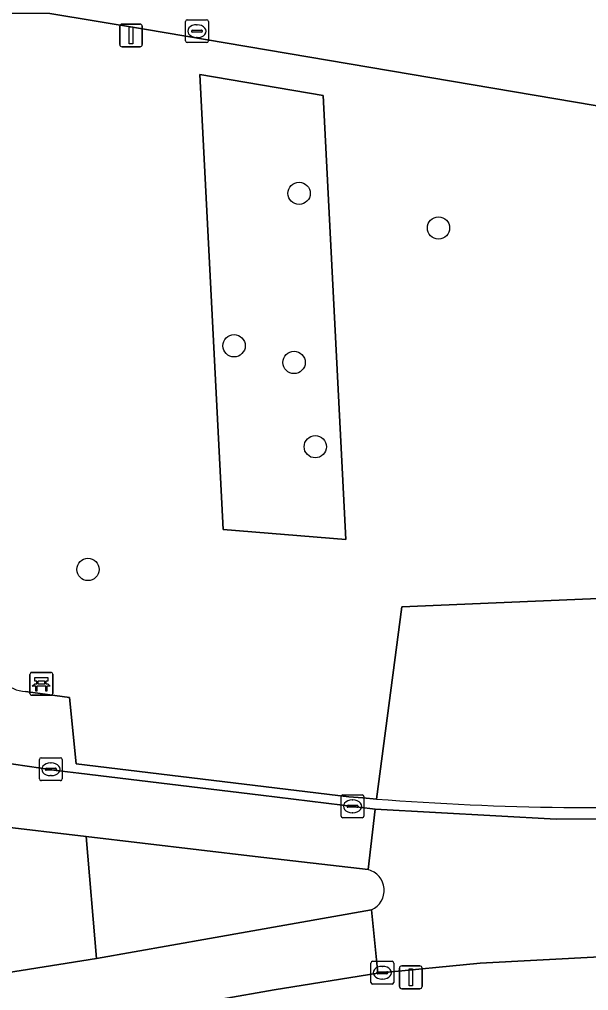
# Model space of a CAD drawing. Extents: x 161084 to 161928, y 385354 to 386522.
# Drawn here: x 161638.98 to 161663.92, y 385753.28 to 385795.83 of the extents above; entities that cross this region are included whole.
import ezdxf

# ---------------------------------------------------------------- set-up
doc = ezdxf.new("R2010")
doc.units = 0
for name, color, linetype in [('IMGEO_Bank', 7, 'Continuous'), ('IMGEO_Berm_groen', 7, 'Continuous'), ('IMGEO_Boom', 7, 'Continuous'), ('IMGEO_Fietspad_gesloten', 7, 'Continuous'), ('IMGEO_Kolk', 7, 'Continuous'), ('IMGEO_Lichtmast', 7, 'Continuous'), ('IMGEO_Rijbaan_lokaal_open', 7, 'Continuous'), ('IMGEO_Verkeerseiland_groen', 7, 'Continuous'), ('IMGEO_Voetpad_open', 7, 'Continuous')]:
    doc.layers.add(name, color=color, linetype=linetype)

msp = doc.modelspace()

# ---------------------------------------------------------------- linework, layer by layer
at = {"layer": 'IMGEO_Bank'}
for p, q in [((161639.437, 385766.292), (161639.437, 385767.133)), ((161639.437, 385767.133), (161639.437, 385766.292)), ((161639.512, 385767.217), (161640.353, 385767.217)), ((161640.353, 385767.217), (161639.512, 385767.217)), ((161640.437, 385767.142), (161640.437, 385766.301)), ((161640.437, 385766.301), (161640.437, 385767.142)), ((161640.134, 385766.615), (161639.741, 385766.615)), ((161639.746, 385766.723), (161639.746, 385766.829)), ((161639.79, 385766.829), (161639.79, 385766.723)), ((161640.078, 385766.835), (161639.796, 385766.835)), ((161639.796, 385766.717), (161640.078, 385766.717)), ((161640.084, 385766.723), (161640.084, 385766.829)), ((161640.128, 385766.829), (161640.128, 385766.723)), ((161640.362, 385766.217), (161639.521, 385766.217)), ((161639.521, 385766.217), (161640.362, 385766.217))]:
    msp.add_line(p, q, dxfattribs=at)
for points in [[(161639.74, 385766.835), (161639.654, 385766.835), (161639.654, 385766.996), (161640.217, 385766.996), (161640.217, 385766.835), (161640.134, 385766.835)], [(161639.684, 385766.615), (161639.542, 385766.615), (161639.654, 385766.717), (161639.74, 385766.717)], [(161639.734, 385766.608), (161639.734, 385766.401), (161639.691, 385766.401), (161639.691, 385766.608)], [(161640.134, 385766.717), (161640.217, 385766.717), (161640.329, 385766.615), (161640.19, 385766.615)], [(161640.184, 385766.608), (161640.184, 385766.401), (161640.14, 385766.401), (161640.14, 385766.608)]]:
    msp.add_lwpolyline(points, dxfattribs=at)
for centre, radius, start, end in [((161639.515, 385767.139), 0.0779, 92.4484, 184.2845), ((161639.515, 385767.139), 0.0779, 92.4484, 184.2845), ((161640.359, 385767.139), 0.0779, 2.4484, 94.2845), ((161640.359, 385767.139), 0.0779, 2.4484, 94.2845), ((161639.684, 385766.608), 0.00671, 2.8957, 87.1043), ((161639.741, 385766.608), 0.00671, 92.8957, 177.1043), ((161639.739, 385766.828), 0.00671, 2.8957, 87.1043), ((161639.739, 385766.724), 0.00671, 272.8957, 357.1043), ((161639.796, 385766.828), 0.00671, 92.8957, 177.1043), ((161639.796, 385766.724), 0.00671, 182.8957, 267.1043), ((161640.078, 385766.828), 0.00671, 2.8957, 87.1043), ((161640.078, 385766.724), 0.00671, 272.8957, 357.1043), ((161640.135, 385766.828), 0.00671, 92.8957, 177.1043), ((161640.135, 385766.724), 0.00671, 182.8957, 267.1043), ((161640.133, 385766.608), 0.00671, 2.8957, 87.1043), ((161640.19, 385766.608), 0.00671, 92.8957, 177.1043), ((161639.515, 385766.295), 0.0779, 182.4484, 274.2845), ((161639.515, 385766.295), 0.0779, 182.4484, 274.2845), ((161640.359, 385766.295), 0.0779, 272.4484, 4.2845), ((161640.359, 385766.295), 0.0779, 272.4484, 4.2845)]:
    msp.add_arc(centre, radius, start, end, dxfattribs=at)
at = {"layer": 'IMGEO_Berm_groen'}
for points in [[(161737.873, 385779.587), (161644.459, 385795.399), (161640.313, 385796.088), (161635.344, 385796.097), (161635.96, 385785.049), (161637.145, 385772.987), (161637.609, 385768.939), (161637.75, 385767.736)], [(161639.247, 385766.39), (161641.175, 385766.12), (161641.463, 385763.208), (161653.421, 385761.773), (161654.024, 385761.722), (161654.627, 385761.673), (161655.738, 385770.098), (161679.857, 385771.117), (161698.73, 385771.914), (161758.889, 385774.456), (161795.458, 385775.288), (161752.369, 385787.859), (161751.469, 385784.904)], [(161679.857, 385771.117), (161655.738, 385770.098), (161654.627, 385761.673)]]:
    msp.add_lwpolyline(points, dxfattribs=at)
for points in [[(161653.28, 385773.037), (161647.907, 385773.484), (161646.891, 385793.423), (161652.289, 385792.492)], [(161652.289, 385792.492), (161646.891, 385793.423), (161647.907, 385773.484), (161653.28, 385773.037)]]:
    msp.add_lwpolyline(points, close=True, dxfattribs=at)
for centre, radius, start, end in [((161639.321, 385767.978), 1.589, 188.7471, 267.3335), ((161664.323, 385886.228), 124.932, 265.54892, 273.09136)]:
    msp.add_arc(centre, radius, start, end, dxfattribs=at)
at = {"layer": 'IMGEO_Boom'}
for centre in [(161651.235, 385788.208), (161657.346, 385786.692), (161648.385, 385781.532), (161651.015, 385780.801), (161651.944, 385777.108), (161641.982, 385771.732)]:
    msp.add_circle(centre, 0.489, dxfattribs=at)
at = {"layer": 'IMGEO_Fietspad_gesloten'}
for points in [[(161854.888, 385765.064), (161854.194, 385765.111), (161854.054, 385765.12), (161827.089, 385766.934), (161812.271, 385767.427), (161804.101, 385767.366), (161801.751, 385767.298), (161799.756, 385767.273), (161797.761, 385767.239), (161795.766, 385767.195), (161793.771, 385767.142), (161791.8, 385767.081), (161789.829, 385767.011), (161787.859, 385766.931), (161785.888, 385766.843), (161783.919, 385766.745), (161773.434, 385766.235), (161746.061, 385764.837), (161695.973, 385762.153), (161679.25, 385761.47), (161669.406, 385760.816), (161662.497, 385760.796), (161654.574, 385761.228), (161654.259, 385758.58)], [(161654.411, 385756.819), (161654.682, 385754.039), (161659.174, 385754.48), (161690.922, 385756.162), (161741.931, 385758.623), (161783.101, 385760.974), (161797.455, 385761.439), (161812.73, 385761.489), (161826.499, 385761.052), (161853.653, 385759.156), (161853.793, 385759.146), (161854.478, 385759.099), (161854.888, 385765.064)], [(161649.554, 385761.838), (161641.579, 385762.807), (161640.583, 385762.928), (161639.921, 385763.023), (161638.723, 385763.196), (161636.696, 385763.475)], [(161636.757, 385760.641), (161637.93, 385760.495), (161641.905, 385760.031), (161649.303, 385759.162), (161654.259, 385758.58), (161654.574, 385761.228), (161649.554, 385761.838)], [(161654.682, 385754.039), (161654.411, 385756.819), (161647.314, 385755.565), (161642.361, 385754.69), (161638.412, 385754.052), (161637.083, 385753.809)], [(161639.191, 385751.343), (161642.752, 385752.003), (161647.825, 385752.903), (161650.136, 385753.318), (161654.682, 385754.039)]]:
    msp.add_lwpolyline(points, dxfattribs=at)
msp.add_arc((161654.029, 385757.673), 0.936, 294.1072, 75.7593, dxfattribs=at)
at = {"layer": 'IMGEO_Kolk'}
for p, q in [((161646.256, 385794.889), (161646.256, 385795.741)), ((161646.331, 385795.815), (161647.183, 385795.815)), ((161646.744, 385795.595), (161646.769, 385795.595)), ((161647.257, 385795.741), (161647.257, 385794.889)), ((161646.515, 385795.309), (161646.515, 385795.321)), ((161646.953, 385795.272), (161646.555, 385795.272)), ((161646.558, 385795.358), (161646.956, 385795.358)), ((161646.999, 385795.321), (161646.999, 385795.309)), ((161647.183, 385794.815), (161646.331, 385794.815)), ((161646.767, 385795.035), (161646.742, 385795.035)), ((161639.855, 385762.552), (161639.855, 385763.404)), ((161639.93, 385763.478), (161640.782, 385763.478)), ((161640.343, 385763.258), (161640.368, 385763.258)), ((161640.856, 385763.404), (161640.856, 385762.552)), ((161640.114, 385762.972), (161640.114, 385762.984)), ((161640.552, 385762.935), (161640.154, 385762.935)), ((161640.157, 385763.021), (161640.555, 385763.021)), ((161640.598, 385762.984), (161640.598, 385762.972)), ((161640.782, 385762.478), (161639.93, 385762.478)), ((161640.366, 385762.698), (161640.341, 385762.698)), ((161653.077, 385760.929), (161653.077, 385761.781)), ((161653.152, 385761.855), (161654.004, 385761.855)), ((161653.565, 385761.635), (161653.59, 385761.635)), ((161654.078, 385761.781), (161654.078, 385760.929)), ((161653.336, 385761.349), (161653.336, 385761.361)), ((161653.774, 385761.312), (161653.376, 385761.312)), ((161653.379, 385761.398), (161653.777, 385761.398)), ((161653.588, 385761.075), (161653.563, 385761.075)), ((161653.82, 385761.361), (161653.82, 385761.349)), ((161654.004, 385760.855), (161653.152, 385760.855)), ((161654.383, 385753.637), (161654.383, 385754.489)), ((161654.458, 385754.563), (161655.31, 385754.563)), ((161654.871, 385754.343), (161654.896, 385754.343)), ((161655.384, 385754.489), (161655.384, 385753.637)), ((161654.642, 385754.057), (161654.642, 385754.069)), ((161655.08, 385754.02), (161654.682, 385754.02)), ((161654.685, 385754.106), (161655.083, 385754.106)), ((161654.894, 385753.783), (161654.869, 385753.783)), ((161655.126, 385754.069), (161655.126, 385754.057)), ((161655.31, 385753.563), (161654.458, 385753.563))]:
    msp.add_line(p, q, dxfattribs=at)
for points in [[(161646.256, 385794.889), (161646.256, 385795.741)], [(161646.331, 385795.815), (161647.183, 385795.815)], [(161647.257, 385795.741), (161647.257, 385794.889)], [(161647.183, 385794.815), (161646.331, 385794.815)], [(161639.855, 385762.552), (161639.855, 385763.404)], [(161639.93, 385763.478), (161640.782, 385763.478)], [(161640.856, 385763.404), (161640.856, 385762.552)], [(161640.782, 385762.478), (161639.93, 385762.478)], [(161653.077, 385760.929), (161653.077, 385761.781)], [(161653.152, 385761.855), (161654.004, 385761.855)], [(161654.078, 385761.781), (161654.078, 385760.929)], [(161654.004, 385760.855), (161653.152, 385760.855)], [(161654.383, 385753.637), (161654.383, 385754.489)], [(161654.458, 385754.563), (161655.31, 385754.563)], [(161655.384, 385754.489), (161655.384, 385753.637)], [(161655.31, 385753.563), (161654.458, 385753.563)]]:
    msp.add_lwpolyline(points, dxfattribs=at)
for centre, radius, start, end in [((161646.333, 385795.739), 0.0765, 91.552, 178.448), ((161646.333, 385795.739), 0.0765, 91.552, 178.448), ((161647.181, 385795.739), 0.0765, 1.552, 88.448), ((161647.181, 385795.739), 0.0765, 1.552, 88.448), ((161646.555, 385795.318), 0.0403, 85.8775, 175.7526), ((161646.552, 385795.308), 0.0366, 178.938, 274.7102), ((161646.956, 385795.315), 0.043, 264.8664, 352.4533), ((161646.96, 385795.32), 0.0386, 1.7309, 96.639), ((161646.333, 385794.891), 0.0765, 181.552, 268.448), ((161646.333, 385794.891), 0.0765, 181.552, 268.448), ((161647.181, 385794.891), 0.0765, 271.552, 358.448), ((161647.181, 385794.891), 0.0765, 271.552, 358.448), ((161639.932, 385763.402), 0.0765, 91.552, 178.448), ((161639.932, 385763.402), 0.0765, 91.552, 178.448), ((161640.78, 385763.402), 0.0765, 1.552, 88.448), ((161640.78, 385763.402), 0.0765, 1.552, 88.448), ((161640.154, 385762.981), 0.0403, 85.8775, 175.7526), ((161640.151, 385762.971), 0.0366, 178.938, 274.7102), ((161640.555, 385762.978), 0.043, 264.8664, 352.4533), ((161640.559, 385762.983), 0.0386, 1.7309, 96.639), ((161639.932, 385762.554), 0.0765, 181.552, 268.448), ((161639.932, 385762.554), 0.0765, 181.552, 268.448), ((161640.78, 385762.554), 0.0765, 271.552, 358.448), ((161640.78, 385762.554), 0.0765, 271.552, 358.448), ((161653.154, 385761.779), 0.0765, 91.552, 178.448), ((161653.154, 385761.779), 0.0765, 91.552, 178.448), ((161654.002, 385761.779), 0.0765, 1.552, 88.448), ((161654.002, 385761.779), 0.0765, 1.552, 88.448), ((161653.376, 385761.358), 0.0403, 85.8775, 175.7526), ((161653.373, 385761.348), 0.0366, 178.938, 274.7102), ((161653.777, 385761.355), 0.043, 264.8664, 352.4533), ((161653.781, 385761.36), 0.0386, 1.7309, 96.639), ((161653.154, 385760.931), 0.0765, 181.552, 268.448), ((161653.154, 385760.931), 0.0765, 181.552, 268.448), ((161654.002, 385760.931), 0.0765, 271.552, 358.448), ((161654.002, 385760.931), 0.0765, 271.552, 358.448), ((161654.46, 385754.487), 0.0765, 91.552, 178.448), ((161654.46, 385754.487), 0.0765, 91.552, 178.448), ((161655.308, 385754.487), 0.0765, 1.552, 88.448), ((161655.308, 385754.487), 0.0765, 1.552, 88.448), ((161654.682, 385754.066), 0.0403, 85.8775, 175.7526), ((161654.679, 385754.056), 0.0366, 178.938, 274.7102), ((161655.083, 385754.063), 0.043, 264.8664, 352.4533), ((161655.087, 385754.068), 0.0386, 1.7309, 96.639), ((161654.46, 385753.639), 0.0765, 181.552, 268.448), ((161654.46, 385753.639), 0.0765, 181.552, 268.448), ((161655.308, 385753.639), 0.0765, 271.552, 358.448), ((161655.308, 385753.639), 0.0765, 271.552, 358.448)]:
    msp.add_arc(centre, radius, start, end, dxfattribs=at)
for centre, major_axis, ratio, start_param, end_param in [((161646.743, 385795.315), (-0.387, 0.002), 0.722429, 4.712389, 7.853982), ((161646.768, 385795.315), (-0.39, 0.002), 0.717154, 1.570796, 4.712389), ((161640.342, 385762.978), (-0.387, 0.002), 0.722429, 4.712389, 7.853982), ((161640.367, 385762.978), (-0.39, 0.002), 0.717154, 1.570796, 4.712389), ((161653.564, 385761.355), (-0.387, 0.002), 0.722429, 4.712389, 7.853982), ((161653.589, 385761.355), (-0.39, 0.002), 0.717154, 1.570796, 4.712389), ((161654.87, 385754.063), (-0.387, 0.002), 0.722429, 4.712389, 7.853982), ((161654.895, 385754.063), (-0.39, 0.002), 0.717154, 1.570796, 4.712389)]:
    msp.add_ellipse(centre, major_axis=major_axis, ratio=ratio, start_param=start_param, end_param=end_param, dxfattribs=at)
at = {"layer": 'IMGEO_Lichtmast'}
for p, q in [((161643.373, 385794.728), (161643.373, 385795.528)), ((161643.373, 385795.528), (161643.373, 385794.728)), ((161643.473, 385795.628), (161644.263, 385795.628)), ((161644.263, 385795.628), (161643.473, 385795.628)), ((161644.363, 385795.528), (161644.363, 385794.728)), ((161644.363, 385794.728), (161644.363, 385795.528)), ((161644.263, 385794.628), (161643.473, 385794.628)), ((161643.473, 385794.628), (161644.263, 385794.628)), ((161655.634, 385753.463), (161655.634, 385754.263)), ((161655.634, 385754.263), (161655.634, 385753.463)), ((161655.734, 385754.363), (161656.524, 385754.363)), ((161656.524, 385754.363), (161655.734, 385754.363)), ((161656.624, 385754.263), (161656.624, 385753.463)), ((161656.624, 385753.463), (161656.624, 385754.263)), ((161656.524, 385753.363), (161655.734, 385753.363)), ((161655.734, 385753.363), (161656.524, 385753.363))]:
    msp.add_line(p, q, dxfattribs=at)
for points in [[(161643.793, 385795.503), (161643.943, 385795.503), (161643.943, 385794.753), (161643.793, 385794.753), (161643.793, 385795.503)], [(161656.054, 385754.238), (161656.204, 385754.238), (161656.204, 385753.488), (161656.054, 385753.488), (161656.054, 385754.238)]]:
    msp.add_lwpolyline(points, dxfattribs=at)
for centre, start, end in [((161643.473, 385795.528), 90, 180), ((161643.473, 385795.528), 90, 180), ((161644.263, 385795.528), 0, 90), ((161644.263, 385795.528), 360, 90), ((161643.473, 385794.728), 180, 270), ((161643.473, 385794.728), 180, 270), ((161644.263, 385794.728), 270, 0), ((161644.263, 385794.728), 270, 0), ((161655.734, 385754.263), 90, 180), ((161655.734, 385754.263), 90, 180), ((161656.524, 385754.263), 0, 90), ((161656.524, 385754.263), 360, 90), ((161655.734, 385753.463), 180, 270), ((161655.734, 385753.463), 180, 270), ((161656.524, 385753.463), 270, 0), ((161656.524, 385753.463), 270, 0)]:
    msp.add_arc(centre, 0.1, start, end, dxfattribs=at)
at = {"layer": 'IMGEO_Rijbaan_lokaal_open'}
msp.add_lwpolyline([(161656.339, 385800.232), (161645.765, 385801.884), (161639.547, 385802.657), (161634.892, 385802.634), (161635.326, 385796.428), (161635.344, 385796.097), (161640.313, 385796.088), (161644.459, 385795.399), (161737.873, 385779.587), (161757.139, 385774.568), (161758.687, 385780.965), (161752.732, 385782.712), (161743.505, 385784.949), (161738.63, 385786.063)], close=True, dxfattribs=at)
at = {"layer": 'IMGEO_Verkeerseiland_groen'}
msp.add_lwpolyline([(161654.259, 385758.58), (161649.303, 385759.162), (161641.905, 385760.031), (161642.361, 385754.69), (161647.314, 385755.565), (161654.411, 385756.819)], dxfattribs=at)
msp.add_arc((161654.029, 385757.673), 0.936, 294.1072, 75.7593, dxfattribs=at)
at = {"layer": 'IMGEO_Voetpad_open'}
for points in [[(161636.696, 385763.475), (161638.723, 385763.196), (161639.921, 385763.023), (161640.583, 385762.928), (161641.579, 385762.807), (161649.554, 385761.838), (161654.574, 385761.228), (161662.497, 385760.796), (161669.406, 385760.816), (161679.25, 385761.47), (161695.973, 385762.153), (161746.061, 385764.837), (161773.434, 385766.235), (161783.919, 385766.745)], [(161654.627, 385761.673), (161654.024, 385761.722), (161653.421, 385761.773), (161641.463, 385763.208), (161641.175, 385766.12), (161639.247, 385766.39)], [(161826.499, 385761.052), (161812.73, 385761.489), (161797.455, 385761.439), (161783.101, 385760.974), (161741.931, 385758.623), (161690.922, 385756.162), (161659.174, 385754.48), (161654.682, 385754.039), (161650.136, 385753.318), (161647.825, 385752.903), (161642.752, 385752.003), (161639.191, 385751.343), (161639.752, 385748.779)]]:
    msp.add_lwpolyline(points, dxfattribs=at)
msp.add_lwpolyline([(161641.905, 385760.031), (161637.93, 385760.495), (161638.412, 385754.052), (161642.361, 385754.69)], close=True, dxfattribs=at)
for centre, radius, start, end in [((161639.321, 385767.978), 1.589, 188.7471, 267.3335), ((161664.323, 385886.228), 124.932, 265.54892, 273.09136)]:
    msp.add_arc(centre, radius, start, end, dxfattribs=at)

doc.saveas('drawing.dxf')
